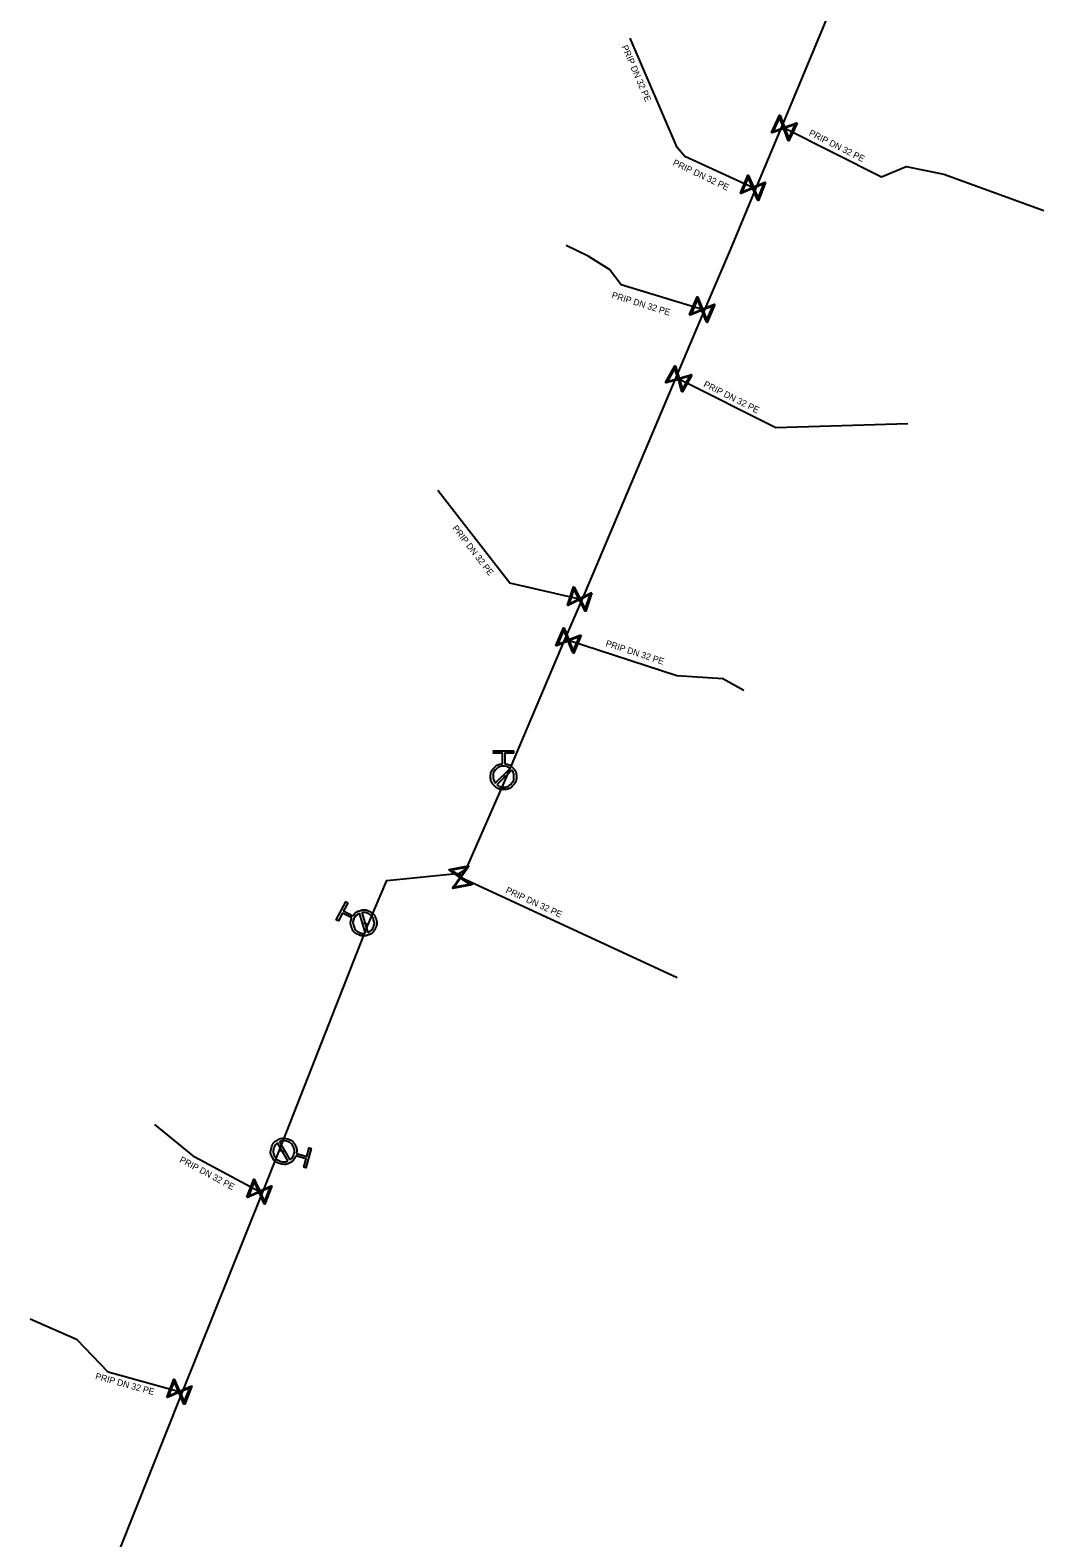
# Model space of a CAD drawing. Extents: x -643544 to -637295, y -1119190 to -1111715.
# Drawn here: x -642451.7 to -642373, y -1113843.4 to -1113726.2 of the extents above; entities that cross this region are included whole.
import ezdxf

# ---------------------------------------------------------------- set-up
doc = ezdxf.new("R2010")
doc.units = 0
for name, color, linetype in [('Default', 7, 'Continuous'), ('VP Hydrant', 7, 'Continuous'), ('VP Popis přípojky', 7, 'Continuous'), ('VP Přípojka', 7, 'Continuous'), ('VP Řad', 7, 'Continuous'), ('VP Šoupě', 7, 'Continuous')]:
    doc.layers.add(name, color=color, linetype=linetype)

msp = doc.modelspace()

# ---------------------------------------------------------------- linework, layer by layer
at = {"layer": 'Default'}
for points in [[(-642414.86, -1113783.21), (-642414.5, -1113783.24), (-642414.24, -1113783.5), (-642413.95, -1113783.8), (-642413.95, -1113784.21), (-642413.95, -1113784.63), (-642414.24, -1113784.92), (-642414.54, -1113785.21), (-642414.95, -1113785.21), (-642415.36, -1113785.21), (-642415.66, -1113784.92), (-642415.95, -1113784.63), (-642415.95, -1113784.21), (-642415.95, -1113783.8), (-642415.66, -1113783.5), (-642415.4, -1113783.24), (-642415.04, -1113783.21)], [(-642414.44, -1113783.57), (-642414.66, -1113783.4), (-642414.95, -1113783.4), (-642415.29, -1113783.4), (-642415.53, -1113783.63), (-642415.76, -1113783.87), (-642415.76, -1113784.21), (-642415.76, -1113784.5), (-642415.59, -1113784.72)], [(-642415.46, -1113784.85), (-642415.24, -1113785.02), (-642414.95, -1113785.02), (-642414.62, -1113785.02), (-642414.38, -1113784.78), (-642414.14, -1113784.55), (-642414.14, -1113784.21), (-642414.14, -1113783.92), (-642414.31, -1113783.7)], [(-642426.65, -1113795.03), (-642426.45, -1113794.73), (-642426.1, -1113794.62), (-642425.71, -1113794.5), (-642425.34, -1113794.7), (-642424.97, -1113794.89), (-642424.85, -1113795.29), (-642424.73, -1113795.68), (-642424.93, -1113796.05), (-642425.12, -1113796.41), (-642425.52, -1113796.54), (-642425.91, -1113796.66), (-642426.28, -1113796.46), (-642426.64, -1113796.27), (-642426.77, -1113795.87), (-642426.88, -1113795.52), (-642426.73, -1113795.19)], [(-642426.13, -1113794.83), (-642426.39, -1113794.94), (-642426.53, -1113795.2), (-642426.69, -1113795.5), (-642426.59, -1113795.82), (-642426.49, -1113796.14), (-642426.19, -1113796.3), (-642425.94, -1113796.44), (-642425.66, -1113796.38)], [(-642425.49, -1113796.33), (-642425.23, -1113796.22), (-642425.1, -1113795.96), (-642424.94, -1113795.66), (-642425.04, -1113795.34), (-642425.13, -1113795.02), (-642425.43, -1113794.86), (-642425.69, -1113794.73), (-642425.96, -1113794.78)], [(-642431.08, -1113813.68), (-642431.21, -1113814.02), (-642431.52, -1113814.2), (-642431.88, -1113814.4), (-642432.28, -1113814.29), (-642432.68, -1113814.19), (-642432.89, -1113813.83), (-642433.09, -1113813.47), (-642432.98, -1113813.06), (-642432.88, -1113812.67), (-642432.52, -1113812.46), (-642432.16, -1113812.26), (-642431.76, -1113812.36), (-642431.36, -1113812.47), (-642431.15, -1113812.83), (-642430.97, -1113813.15), (-642431.03, -1113813.5)], [(-642432.5, -1113812.67), (-642432.72, -1113812.84), (-642432.8, -1113813.11), (-642432.89, -1113813.44), (-642432.72, -1113813.73), (-642432.56, -1113814.02), (-642432.23, -1113814.11), (-642431.95, -1113814.19), (-642431.7, -1113814.08)], [(-642431.54, -1113813.99), (-642431.31, -1113813.82), (-642431.23, -1113813.54), (-642431.14, -1113813.22), (-642431.31, -1113812.92), (-642431.48, -1113812.63), (-642431.8, -1113812.54), (-642432.09, -1113812.47), (-642432.34, -1113812.58)]]:
    msp.add_open_spline(points, degree=3, dxfattribs=at)
at = {"layer": 'VP Hydrant'}
for points in [[(-642415.04, -1113783.21), (-642415.04, -1113782.39), (-642415.73, -1113782.39), (-642415.73, -1113782.21), (-642414.17, -1113782.21), (-642414.17, -1113782.39), (-642414.86, -1113782.39), (-642414.86, -1113783.21)], [(-642415.59, -1113784.72), (-642414.44, -1113783.57)], [(-642414.31, -1113783.7), (-642415.46, -1113784.85)], [(-642426.73, -1113795.19), (-642427.46, -1113794.81), (-642427.78, -1113795.42), (-642427.94, -1113795.33), (-642427.21, -1113793.95), (-642427.05, -1113794.04), (-642427.37, -1113794.65), (-642426.65, -1113795.03)], [(-642425.66, -1113796.38), (-642426.13, -1113794.83)], [(-642425.96, -1113794.78), (-642425.49, -1113796.33)], [(-642431.7, -1113814.08), (-642432.5, -1113812.67)], [(-642432.34, -1113812.58), (-642431.54, -1113813.99)], [(-642431.03, -1113813.5), (-642430.24, -1113813.72), (-642430.06, -1113813.05), (-642429.88, -1113813.1), (-642430.3, -1113814.61), (-642430.47, -1113814.56), (-642430.29, -1113813.9), (-642431.08, -1113813.68)]]:
    msp.add_lwpolyline(points, dxfattribs=at)
at = {"layer": 'VP Přípojka'}
for points in [[(-642395.35, -1113738.53), (-642395.57, -1113738.44), (-642400.87, -1113736), (-642401.45, -1113735.3), (-642405.12, -1113726.82)], [(-642393.34, -1113733.7), (-642393.15, -1113733.79), (-642385.6, -1113737.58), (-642383.68, -1113736.8), (-642380.74, -1113737.38), (-642372.98, -1113740.22)], [(-642399.33, -1113747.99), (-642399.51, -1113747.91), (-642405.8, -1113745.99), (-642406.71, -1113744.78), (-642408.37, -1113743.76), (-642410.09, -1113742.94)], [(-642401.53, -1113753.18), (-642401.34, -1113753.29), (-642393.79, -1113757.08), (-642383.55, -1113756.76)], [(-642408.85, -1113770.47), (-642409.04, -1113770.41), (-642414.45, -1113769.17), (-642420.06, -1113761.96)], [(-642410.15, -1113773.51), (-642409.9, -1113773.61), (-642401.5, -1113776.36), (-642397.92, -1113776.57), (-642396.29, -1113777.48)], [(-642414.7, -1113784.21), (-642414.95, -1113784.21)], [(-642418.35, -1113791.7), (-642418.29, -1113792.03), (-642401.47, -1113799.81)], [(-642425.49, -1113795.75), (-642425.81, -1113795.58)], [(-642433.68, -1113816.56), (-642433.91, -1113816.47), (-642438.94, -1113813.79), (-642442.04, -1113811.24)], [(-642432.35, -1113813.24), (-642432.02, -1113813.33)], [(-642439.91, -1113832.11), (-642440.14, -1113832.02), (-642445.66, -1113830.49), (-642448.07, -1113827.97), (-642451.72, -1113826.37)]]:
    msp.add_lwpolyline(points, dxfattribs=at)
at = {"layer": 'VP Řad'}
msp.add_lwpolyline([(-642450.87, -1113859.6), (-642439.91, -1113832.11), (-642433.68, -1113816.56), (-642432.35, -1113813.24), (-642425.49, -1113795.75), (-642424.02, -1113792.28), (-642418.35, -1113791.7), (-642417.82, -1113791.34), (-642414.7, -1113784.21), (-642410.15, -1113773.51), (-642408.85, -1113770.47), (-642401.53, -1113753.18), (-642399.33, -1113747.99), (-642397.33, -1113743.27), (-642395.35, -1113738.53), (-642393.34, -1113733.7), (-642389.1, -1113723.55)], dxfattribs=at)
at = {"layer": 'VP Šoupě'}
for points in [[(-642392.15, -1113733.42), (-642392.78, -1113734.78), (-642392.84, -1113734.76), (-642392.88, -1113734.63), (-642393.17, -1113733.85), (-642394.08, -1113734.18), (-642394.14, -1113734.15), (-642393.51, -1113732.79), (-642393.45, -1113732.82), (-642393.12, -1113733.73), (-642392.33, -1113733.44), (-642392.21, -1113733.4), (-642392.15, -1113733.42)], [(-642394, -1113734.06), (-642393.2, -1113733.76), (-642393.5, -1113732.97), (-642394, -1113734.06)], [(-642392.3, -1113733.53), (-642393.09, -1113733.82), (-642392.8, -1113734.6), (-642392.3, -1113733.53)], [(-642394.59, -1113738.03), (-642395.15, -1113739.42), (-642395.21, -1113739.39), (-642395.26, -1113739.27), (-642395.59, -1113738.5), (-642396.48, -1113738.88), (-642396.54, -1113738.86), (-642395.98, -1113737.47), (-642395.92, -1113737.49), (-642395.54, -1113738.38), (-642394.77, -1113738.05), (-642394.65, -1113738), (-642394.59, -1113738.03)], [(-642396.4, -1113738.75), (-642395.62, -1113738.42), (-642395.95, -1113737.65), (-642396.4, -1113738.75)], [(-642394.73, -1113738.14), (-642395.51, -1113738.47), (-642395.18, -1113739.24), (-642394.73, -1113738.14)], [(-642398.53, -1113747.52), (-642399.12, -1113748.9), (-642399.18, -1113748.87), (-642399.23, -1113748.75), (-642399.54, -1113747.97), (-642400.44, -1113748.33), (-642400.5, -1113748.3), (-642399.91, -1113746.93), (-642399.85, -1113746.95), (-642399.49, -1113747.85), (-642398.71, -1113747.54), (-642398.59, -1113747.49), (-642398.53, -1113747.52)], [(-642400.35, -1113748.2), (-642399.57, -1113747.89), (-642399.88, -1113747.11), (-642400.35, -1113748.2)], [(-642398.68, -1113747.63), (-642399.46, -1113747.94), (-642399.15, -1113748.71), (-642398.68, -1113747.63)], [(-642400.32, -1113753), (-642401.05, -1113754.31), (-642401.11, -1113754.27), (-642401.14, -1113754.15), (-642401.37, -1113753.34), (-642402.31, -1113753.61), (-642402.36, -1113753.58), (-642401.63, -1113752.27), (-642401.58, -1113752.3), (-642401.31, -1113753.23), (-642400.51, -1113753), (-642400.38, -1113752.96), (-642400.32, -1113753)], [(-642402.21, -1113753.49), (-642401.4, -1113753.26), (-642401.63, -1113752.45), (-642402.21, -1113753.49)], [(-642400.48, -1113753.09), (-642401.29, -1113753.32), (-642401.06, -1113754.12), (-642400.48, -1113753.09)], [(-642408.09, -1113769.93), (-642408.56, -1113771.36), (-642408.62, -1113771.34), (-642408.68, -1113771.22), (-642409.06, -1113770.47), (-642409.92, -1113770.91), (-642409.99, -1113770.89), (-642409.52, -1113769.46), (-642409.46, -1113769.48), (-642409.02, -1113770.35), (-642408.27, -1113769.97), (-642408.16, -1113769.91), (-642408.09, -1113769.93)], [(-642409.85, -1113770.77), (-642409.1, -1113770.39), (-642409.48, -1113769.64), (-642409.85, -1113770.77)], [(-642408.23, -1113770.05), (-642408.98, -1113770.43), (-642408.6, -1113771.18), (-642408.23, -1113770.05)], [(-642408.91, -1113773.22), (-642409.5, -1113774.6), (-642409.56, -1113774.57), (-642409.61, -1113774.45), (-642409.92, -1113773.67), (-642410.82, -1113774.03), (-642410.88, -1113774.01), (-642410.29, -1113772.63), (-642410.23, -1113772.66), (-642409.87, -1113773.56), (-642409.09, -1113773.25), (-642408.97, -1113773.2), (-642408.91, -1113773.22)], [(-642410.74, -1113773.91), (-642409.95, -1113773.59), (-642410.27, -1113772.81), (-642410.74, -1113773.91)], [(-642409.06, -1113773.33), (-642409.84, -1113773.64), (-642409.53, -1113774.42), (-642409.06, -1113773.33)], [(-642417.41, -1113792.62), (-642418.88, -1113792.9), (-642418.9, -1113792.84), (-642418.82, -1113792.73), (-642418.35, -1113792.04), (-642419.15, -1113791.49), (-642419.17, -1113791.43), (-642417.69, -1113791.15), (-642417.68, -1113791.21), (-642418.23, -1113792.02), (-642417.53, -1113792.49), (-642417.42, -1113792.56), (-642417.41, -1113792.62)], [(-642419, -1113791.49), (-642418.3, -1113791.97), (-642417.83, -1113791.27), (-642419, -1113791.49)], [(-642417.58, -1113792.56), (-642418.28, -1113792.09), (-642418.75, -1113792.78), (-642417.58, -1113792.56)], [(-642434.88, -1113816.9), (-642434.34, -1113815.5), (-642434.27, -1113815.52), (-642434.23, -1113815.64), (-642433.89, -1113816.41), (-642433, -1113816.02), (-642432.94, -1113816.04), (-642433.48, -1113817.44), (-642433.55, -1113817.42), (-642433.93, -1113816.53), (-642434.7, -1113816.86), (-642434.82, -1113816.92), (-642434.88, -1113816.9)], [(-642434.74, -1113816.78), (-642433.97, -1113816.45), (-642434.31, -1113815.68), (-642434.74, -1113816.78)], [(-642433.08, -1113816.15), (-642433.85, -1113816.49), (-642433.52, -1113817.26), (-642433.08, -1113816.15)], [(-642441.11, -1113832.45), (-642440.57, -1113831.05), (-642440.5, -1113831.07), (-642440.46, -1113831.19), (-642440.12, -1113831.96), (-642439.23, -1113831.57), (-642439.17, -1113831.59), (-642439.71, -1113832.99), (-642439.78, -1113832.97), (-642440.16, -1113832.08), (-642440.93, -1113832.41), (-642441.05, -1113832.47), (-642441.11, -1113832.45)], [(-642440.97, -1113832.33), (-642440.2, -1113832), (-642440.54, -1113831.23), (-642440.97, -1113832.33)], [(-642439.31, -1113831.7), (-642440.08, -1113832.04), (-642439.75, -1113832.81), (-642439.31, -1113831.7)]]:
    msp.add_lwpolyline(points, dxfattribs=at)

# ---------------------------------------------------------------- texts
at = {"layer": 'VP Popis přípojky'}
for rotation, p in [(293.4021, (-642405.79, -1113727.48)), (333.3349, (-642391.27, -1113734.34)), (334.6264, (-642401.84, -1113736.66)), (342.784, (-642406.59, -1113746.99)), (333.3319, (-642399.46, -1113753.87)), (307.8817, (-642418.96, -1113764.91)), (341.8973, (-642407.06, -1113774.05)), (335.3005, (-642414.83, -1113793.21)), (331.9512, (-642440.17, -1113814.14)), (344.508, (-642446.7, -1113831.02))]:
    msp.add_text('PRIP DN 32 PE', height=0.5, rotation=rotation, dxfattribs=at).set_placement(p)

doc.saveas('drawing.dxf')
